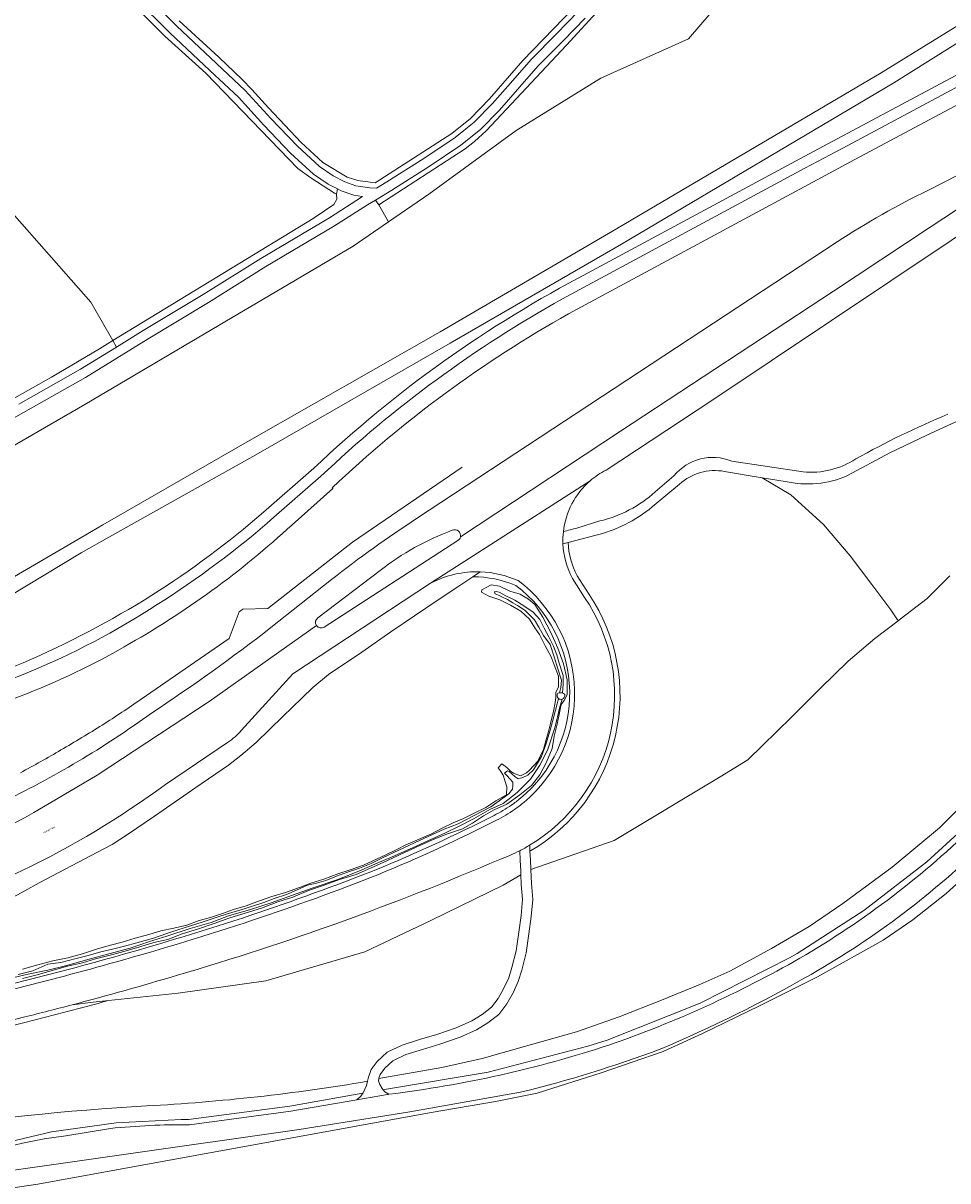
# Model space of a CAD drawing. Header units: metres. Extents: x 197700 to 204338, y 317132 to 325229.
# Tile 431 of 656: x 201477 to 201650, y 318493 to 318709. Entities that reach past the tile are written whole.
import ezdxf
from ezdxf.enums import TextEntityAlignment as Align

# ---------------------------------------------------------------- set-up
doc = ezdxf.new("R2010")
doc.units = ezdxf.units.M
for name, color, linetype, lineweight in [('B-WE-GR-BEPLANTING_CULTUUR_BOSPLANTSOEN-GV', 90, 'Continuous', 18), ('B-WE-GR-BOS_LOOF-GV', 40, 'Continuous', 13), ('B-WE-GR-GRAS-GV', 60, 'Continuous', 13), ('B-WE-IE-TERREINAFSCHEIDING_KUNSTMATIG_HEKWERK-G', 20, 'IE-TERREINAFSCHEIDING-KUNSTMATIG', 18), ('B-WE-OG-TERREIN_CULTUURSCHEIDING-GV', 7, 'Continuous', 18), ('B-WE-OG-TOPOGRAFIE-T18', 10, 'Continuous', 18), ('B-WE-OG-WATER_GREPPEL-GV', 160, 'Continuous', 18), ('B-WE-OG-WATER_SLOOT-GV', 120, 'Continuous', 18), ('B-WE-OG-WEG-GV', 7, 'Continuous', 18), ('B-WE-VH-ONVERHARD-GV', 252, 'Continuous', 18), ('B-WE-VH-VERHARDING_ASFALT-GV', 252, 'Continuous', 18), ('B-WE-VH-VERHARDING_BEDRIJFSVLOERPLAAT-GV', 252, 'Continuous', 18), ('B-WE-VH-VERHARDING_BETON-GV', 252, 'Continuous', 18)]:
    doc.layers.add(name, color=color, linetype=linetype, lineweight=lineweight)
doc.styles.add('NLCS-ISO-M200-T18', font='NLCS-ISO.ttf', dxfattribs={"height": 0.36})
doc.linetypes.add('IE-TERREINAFSCHEIDING-KUNSTMATIG', pattern='A,4,[82,NLCS.SHX,S=0.75,R=90,X=0,Y=0],4,-2', length=10)

msp = doc.modelspace()

# ---------------------------------------------------------------- linework, layer by layer
at = {"layer": 'B-WE-GR-BEPLANTING_CULTUUR_BOSPLANTSOEN-GV'}
for points in [[(201419.979, 318617.74), (201421.209, 318603.547), (201421.294, 318602.918), (201422.717, 318597.209), (201424.649, 318591.64), (201427.069, 318586.266), (201427.813, 318584.945), (201429.431, 318583.287), (201431.685, 318580.628), (201435.213, 318582.407), (201453.549, 318592.983), (201489.139, 318613.742), (201492.321, 318615.575), (201519.303, 318631.122), (201555.359, 318651.697), (201587.583, 318670.508), (201637.798, 318700.056), (201659.613, 318713.564), (201679.704, 318726.463)], [(201506.566, 318709.789), (201513.986, 318702.985), (201518.378, 318698.819), (201520.156, 318696.989), (201523.307, 318693.533), (201529.41, 318687.066), (201533.463, 318683.341), (201538.026, 318680.579), (201539.966, 318679.938), (201543.208, 318679.497), (201557.539, 318688.732), (201561.023, 318691.543), (201564.595, 318695.204), (201570.827, 318702.361), (201582.286, 318714.287)], [(201606.036, 318711.367), (201601.781, 318706.455), (201585.398, 318699.095), (201569.609, 318689.325), (201553.268, 318677.396), (201545.727, 318672.228), (201539.101, 318667.686), (201512.719, 318652.074), (201488.988, 318638.112), (201467.495, 318625.702), (201450.055, 318613.89), (201446.552, 318610.608), (201444.673, 318608.848), (201439.762, 318602.789), (201433.129, 318593.259), (201430.688, 318593.293), (201426.404, 318604.979), (201423.605, 318615.634), (201421.847, 318621.226), (201419.861, 318620.73), (201419.979, 318617.74)], [(201650.631, 318606.066), (201646.385, 318601.824), (201641.389, 318597.973), (201640.982, 318597.664), (201636.647, 318594.365), (201631.657, 318590.082), (201626.394, 318585.007), (201621.028, 318579.627), (201612.889, 318571.686), (201607.72, 318568.471), (201587.93, 318556.604), (201572.319, 318551.189), (201572.437, 318548.55), (201572.689, 318545.543), (201572.403, 318542.374), (201571.943, 318539.173), (201571.434, 318535.612), (201570.634, 318532.376), (201569.968, 318530.232), (201568.997, 318528.144), (201567.847, 318526.034), (201566.345, 318524.068), (201564.301, 318522.483), (201562.189, 318521.215), (201559.103, 318519.809), (201555.31, 318518.514), (201552.066, 318517.558), (201548.973, 318516.57), (201546.552, 318515.43), (201545.036, 318514.043), (201544.194, 318512.885), (201543.927, 318512.16), (201543.92, 318512.084), (201555.683, 318514.16), (201563.253, 318515.839), (201572.431, 318518.45), (201580.854, 318520.8), (201588.84, 318523.636), (201596.77, 318526.743), (201603.936, 318529.688), (201609.546, 318532.177), (201617.302, 318536.423), (201624.333, 318540.521), (201630.644, 318544.847), (201639.858, 318551.598), (201648.708, 318558.966), (201657.428, 318567.706)], [(201657.428, 318567.706), (201648.708, 318558.966), (201639.858, 318551.598), (201630.644, 318544.847), (201624.333, 318540.521), (201617.302, 318536.423), (201609.546, 318532.177), (201603.936, 318529.688), (201596.77, 318526.743), (201588.84, 318523.636), (201580.854, 318520.8), (201572.431, 318518.45), (201563.253, 318515.839), (201555.683, 318514.16), (201543.92, 318512.084), (201543.881, 318511.675), (201544.084, 318510.987), (201544.539, 318510.249), (201544.741, 318510.011), (201545.352, 318510.118), (201564.359, 318513.292), (201583.006, 318518.151), (201586.614, 318519.3), (201603.992, 318526.212), (201620.682, 318534.649), (201622.103, 318535.456), (201634.595, 318543.484), (201646.32, 318552.597), (201655.046, 318560.581)], [(201541.807, 318511.58), (201541.98, 318512.372), (201542.502, 318513.789), (201543.612, 318515.315), (201545.482, 318517.026), (201548.276, 318518.342), (201551.508, 318519.374), (201554.735, 318520.325), (201558.401, 318521.577), (201561.303, 318522.9), (201563.226, 318524.054), (201564.985, 318525.418), (201566.249, 318527.072), (201567.3, 318529), (201568.192, 318530.918), (201568.803, 318532.886), (201569.566, 318535.975), (201570.062, 318539.443), (201570.515, 318542.594), (201570.782, 318545.549), (201570.54, 318548.428), (201570.462, 318550.186), (201567.169, 318548.237), (201553.615, 318541.641), (201541.274, 318535.807), (201522.818, 318530.344), (201506.422, 318528.041), (201493.364, 318526.672)], [(201508.499, 318503.473), (201527.459, 318505.975), (201539.787, 318508.13), (201540.56, 318508.782), (201540.922, 318509.344), (201527.287, 318506.96), (201508.368, 318504.464), (201506.971, 318504.462), (201494.814, 318503.837), (201482.762, 318502.129), (201470.91, 318499.351)], [(201433.941, 318493.466), (201446.778, 318496.014), (201450.677, 318496.496), (201455.137, 318495.664), (201460.995, 318496.03), (201471.135, 318498.377), (201474.222, 318499.244), (201477.339, 318500), (201481.353, 318500.802), (201485.4, 318501.419), (201493.737, 318502.77)]]:
    msp.add_lwpolyline(points, dxfattribs=at)
for points in [[(201493.364, 318526.672, -0.0062392), (201477.983, 318522.644)], [(201477.983, 318522.644, -0.0144601), (201450.44, 318516.539)], [(201500.496, 318506.983, 0.0286347), (201541.807, 318511.58)], [(201412.241, 318493.606, -0.0466573), (201500.496, 318506.983)], [(201493.737, 318502.77, -0.027708), (201508.499, 318503.473)]]:
    msp.add_lwpolyline(points, format="xyb", dxfattribs=at)
at = {"layer": 'B-WE-GR-BOS_LOOF-GV'}
for points in [[(201465.396, 318633.949), (201470.374, 318636.283), (201482.74, 318643.206), (201491.683, 318648.496), (201494.203, 318650.03), (201531.634, 318672.82), (201533.734, 318674.298), (201535.523, 318675.465), (201536.067, 318676.477), (201536.032, 318677.405), (201535.617, 318677.61), (201531.196, 318680.466), (201528.749, 318682.219), (201511.549, 318699.995), (201503.931, 318706.951), (201497.108, 318713.776)], [(201585.3, 318712.13), (201578.997, 318705.268), (201564.01, 318689.245), (201561.779, 318687.24), (201560.039, 318685.879), (201543.888, 318675.392), (201545.727, 318672.228), (201553.268, 318677.396), (201569.609, 318689.325), (201585.398, 318699.095), (201601.781, 318706.455), (201606.036, 318711.367)], [(201572.159, 318554.589), (201572.235, 318552.984), (201572.319, 318551.189), (201587.93, 318556.604), (201607.72, 318568.471), (201612.889, 318571.686), (201621.028, 318579.627), (201626.394, 318585.007), (201631.657, 318590.082), (201636.647, 318594.365), (201640.982, 318597.664), (201639.632, 318599.704), (201636.083, 318604.427), (201631.998, 318609.829), (201627.025, 318615.631), (201620.907, 318621.205), (201615.562, 318624.406), (201608.52, 318625.574)], [(201600.112, 318623.188), (201595.018, 318618.933)], [(201584.278, 318613.61), (201579.319, 318612.287)], [(201580.999, 318606.063), (201583.225, 318602.573)]]:
    msp.add_lwpolyline(points, dxfattribs=at)
for points in [[(201608.52, 318625.574, 0.2345507), (201600.112, 318623.188)], [(201595.018, 318618.933, -0.1134948), (201584.278, 318613.61)], [(201579.319, 318612.287, 0.1186863), (201580.999, 318606.063)], [(201583.225, 318602.573, -0.4355804), (201572.159, 318554.589)]]:
    msp.add_lwpolyline(points, format="xyb", dxfattribs=at)
at = {"layer": 'B-WE-GR-GRAS-GV'}
for points in [[(201690.285, 318714.527), (201673.609, 318705.619), (201632.065, 318683.425), (201625.837, 318680.079), (201625.046, 318679.647), (201579.399, 318655.038)], [(201646.659, 318678.157), (201652.16, 318680.927)], [(201550.974, 318616.792), (201629.59, 318668.491)], [(201535.18, 318622.498), (201535.291, 318622.368), (201527.702, 318615.625)], [(201561.517, 318605.904), (201558.673, 318604.021), (201554.981, 318601.545), (201546.151, 318595.622), (201540.753, 318591.782), (201534.519, 318587.601), (201531.563, 318585.208), (201529.59, 318583.283), (201525.99, 318579.769), (201521.009, 318574.908), (201518.095, 318572.461), (201515.802, 318570.683), (201509.694, 318566.487), (201501.955, 318561.171), (201496.934, 318557.721), (201494.083, 318555.864), (201491.305, 318554.408), (201480.421, 318548.708), (201477.771, 318547.182), (201471.684, 318543.967)], [(201523.756, 318596.393), (201535.086, 318605.389)], [(201477.341, 318532.571), (201480.154, 318533.329), (201482.982, 318534.097), (201485.769, 318534.682), (201488.543, 318535.434), (201491.326, 318536.319), (201493.783, 318537.017), (201495.927, 318537.572), (201498.373, 318538.348), (201500.895, 318539.024), (201503.164, 318539.738), (201505.572, 318540.231), (201508.021, 318540.794), (201510.365, 318541.613), (201512.457, 318542.191), (201514.713, 318542.953), (201516.766, 318543.71), (201519.117, 318544.379), (201521.621, 318545.287), (201523.945, 318546.123), (201526.495, 318546.88), (201529.095, 318547.791), (201531.2, 318548.598), (201533.634, 318549.388), (201536.278, 318550.369), (201538.533, 318551.1), (201541.076, 318552.004), (201542.776, 318552.773), (201545.127, 318553.84), (201547.302, 318554.923), (201548.947, 318555.791), (201551.456, 318556.838), (201553.63, 318557.789), (201555.758, 318558.912), (201557.809, 318559.907), (201559.747, 318560.692), (201561.623, 318561.634), (201563.895, 318562.789), (201565.812, 318564.037), (201567.77, 318565.158), (201567.821, 318566.64), (201567.47, 318567.799), (201567.131, 318568.79), (201566.565, 318569.683), (201566.23, 318570.202), (201566.924, 318570.947), (201567.868, 318570.223), (201568.554, 318569.547), (201569.09, 318569.151), (201570.425, 318568.677), (201571.525, 318569.244), (201572.109, 318569.741), (201573.619, 318571.452), (201574.698, 318573.602), (201575.124, 318575.246), (201575.633, 318576.982), (201576.073, 318578.733), (201576.567, 318580.74), (201576.862, 318582.412), (201577.027, 318583.309), (201577, 318584.336), (201577.498, 318585.229), (201577.513, 318587.288), (201576.703, 318589.448), (201576.139, 318590.931), (201575.02, 318592.992), (201573.918, 318595.112), (201573.084, 318596.371), (201572.048, 318597.975), (201570.428, 318599.474), (201568.545, 318600.58), (201566.533, 318601.562), (201564.458, 318602.288), (201563.079, 318602.992), (201563.145, 318603.475), (201564.073, 318603.971), (201564.885, 318604.38), (201566.484, 318604.158), (201568.411, 318603.187), (201570.33, 318602.661), (201571.898, 318601.688), (201573.048, 318600.692), (201574.589, 318598.321), (201576.077, 318595.441), (201577.372, 318592.566), (201578.457, 318589.588), (201579.094, 318586.634), (201579.131, 318583.902), (201579.132, 318583.802), (201578.557, 318582.781), (201578.021, 318582.014), (201577.711, 318580.425), (201577.254, 318578.326), (201576.718, 318576.121), (201576.285, 318573.792), (201575.261, 318571.242), (201574.019, 318568.886), (201572.445, 318566.885), (201570.302, 318565.156), (201567.862, 318563.389), (201565.482, 318562.328), (201563.502, 318561.226), (201561.411, 318559.85), (201559.574, 318558.773), (201556.916, 318557.907), (201554.099, 318556.771), (201551.442, 318555.576), (201548.723, 318554.329), (201545.559, 318552.843), (201542.897, 318551.66), (201539.689, 318550.252), (201536.581, 318549.295), (201533.709, 318548.218), (201530.789, 318547.218), (201527.844, 318546.03), (201525.043, 318545.123), (201521.976, 318543.966), (201518.956, 318543.003), (201516.066, 318542.117), (201513.148, 318541.079), (201510.194, 318540.113), (201507.182, 318539.142), (201504.48, 318538.11), (201501.851, 318537.503), (201499.231, 318536.688), (201496.256, 318535.82), (201493.678, 318535.162), (201490.962, 318534.482), (201488.514, 318533.727), (201485.753, 318533.081), (201482.873, 318532.312), (201480.047, 318531.489), (201477.302, 318530.828)], [(201496.334, 318592.801), (201494.724, 318591.854)], [(201653.173, 318549.596), (201649.944, 318546.672), (201643.721, 318541.752), (201638.192, 318537.978), (201625.931, 318531.135), (201615.089, 318525.673), (201604.443, 318520.55), (201597.07, 318517.18), (201585.469, 318513.157), (201577.646, 318510.648), (201573.54, 318509.336), (201565.732, 318507.795), (201553.72, 318505.777), (201480.148, 318492.35), (201467.827, 318490.541), (201459.652, 318489.558), (201438.226, 318488.269)]]:
    msp.add_lwpolyline(points, dxfattribs=at)
for points in [[(201629.59, 318668.491, -0.0315896), (201646.659, 318678.157)], [(201579.399, 318655.038, 0.0615703), (201535.18, 318622.498)], [(201535.086, 318605.389, -0.0200859), (201550.974, 318616.792)], [(201527.702, 318615.625, -0.0587901), (201496.334, 318592.801)], [(201569.522, 318604.263, 0.097248), (201561.517, 318605.904)], [(201570.37, 318564.483, 0.4848138), (201569.522, 318604.263)], [(201501.407, 318580.402, 0.0193572), (201523.756, 318596.393)], [(201494.724, 318591.854, -0.0387722), (201474.099, 318582.514)], [(201473.151, 318563.618, 0.046224), (201501.407, 318580.402)], [(201568.721, 318563.221, 0.0209052), (201570.37, 318564.483)], [(201565.447, 318561.27, 0.0375768), (201568.721, 318563.221)], [(201543.339, 318551.117, 0.0201626), (201565.447, 318561.27)], [(201519.999, 318542.623, 0.0127891), (201543.339, 318551.117)], [(201494.597, 318534.878, 0.0108557), (201519.999, 318542.623)], [(201455.522, 318525.309, 0.0178157), (201494.597, 318534.878)]]:
    msp.add_lwpolyline(points, format="xyb", dxfattribs=at)
at = {"layer": 'B-WE-IE-TERREINAFSCHEIDING_KUNSTMATIG_HEKWERK-G'}
for points in [[(201494.203, 318650.03), (201490.097, 318657.203), (201464.726, 318685.918), (201458.453, 318701.749)], [(201494.889, 318648.832), (201494.203, 318650.03)], [(201559.523, 318626.373), (201539.022, 318612.341), (201523.187, 318599.97), (201518.481, 318599.856), (201517.78, 318599.349), (201515.951, 318594.373), (201499.474, 318583.012)], [(201615.562, 318624.406), (201620.907, 318621.205)], [(201620.907, 318621.205), (201627.025, 318615.631)], [(201627.025, 318615.631), (201631.998, 318609.829)], [(201631.998, 318609.829), (201636.083, 318604.427)], [(201554.981, 318601.545), (201558.673, 318604.021)], [(201636.083, 318604.427), (201639.632, 318599.704)], [(201546.151, 318595.622), (201554.981, 318601.545)], [(201639.632, 318599.704), (201640.982, 318597.664)], [(201540.753, 318591.782), (201546.151, 318595.622)], [(201534.519, 318587.601), (201540.753, 318591.782)], [(201531.563, 318585.208), (201534.519, 318587.601)], [(201529.59, 318583.283), (201531.563, 318585.208)], [(201525.99, 318579.769), (201529.59, 318583.283)], [(201521.009, 318574.908), (201525.99, 318579.769)], [(201518.095, 318572.461), (201521.009, 318574.908)], [(201509.694, 318566.487), (201515.802, 318570.683)], [(201515.802, 318570.683), (201518.095, 318572.461)], [(201501.955, 318561.171), (201509.694, 318566.487)], [(201496.934, 318557.721), (201501.955, 318561.171)], [(201494.083, 318555.864), (201496.934, 318557.721)], [(201491.305, 318554.408), (201494.083, 318555.864)], [(201480.421, 318548.708), (201491.305, 318554.408)], [(201649.944, 318546.672), (201653.173, 318549.596)], [(201471.684, 318543.967), (201477.771, 318547.182)], [(201477.771, 318547.182), (201480.421, 318548.708)], [(201643.721, 318541.752), (201649.944, 318546.672)], [(201638.192, 318537.978), (201643.721, 318541.752)], [(201625.931, 318531.135), (201638.192, 318537.978)], [(201615.089, 318525.673), (201625.931, 318531.135)], [(201604.443, 318520.55), (201615.089, 318525.673)], [(201597.07, 318517.18), (201604.443, 318520.55)], [(201585.469, 318513.157), (201597.07, 318517.18)], [(201577.646, 318510.648), (201585.469, 318513.157)], [(201573.54, 318509.336), (201577.646, 318510.648)], [(201565.732, 318507.795), (201573.54, 318509.336)], [(201480.148, 318492.35), (201553.72, 318505.777)], [(201553.72, 318505.777), (201565.732, 318507.795)]]:
    msp.add_lwpolyline(points, dxfattribs=at)
for points in [[(201499.474, 318583.012, -0.0115267), (201492.231, 318578.174)], [(201492.231, 318578.174, -0.0075987), (201484.496, 318573.519)], [(201484.496, 318573.519, -0.0114268), (201476.914, 318569.262)]]:
    msp.add_lwpolyline(points, format="xyb", dxfattribs=at)
at = {"layer": 'B-WE-OG-TERREIN_CULTUURSCHEIDING-GV'}
for points in [[(201688.226, 318719.054), (201670.885, 318709.788), (201629.705, 318687.782), (201622.582, 318683.996), (201582.913, 318662.614)], [(201499.812, 318715.152), (201506.08, 318708.869), (201513.554, 318701.796), (201518.958, 318696.791), (201523.729, 318691.521), (201528.687, 318686.375), (201532.818, 318682.576), (201535.391, 318680.798), (201537.566, 318679.691), (201539.644, 318678.951), (201542.24, 318678.595), (201543.496, 318678.539), (201545.393, 318679.691), (201552.329, 318684.082), (201558.201, 318687.982), (201561.738, 318690.844), (201565.177, 318694.329), (201568.939, 318698.648), (201572.4, 318702.593), (201577.154, 318707.392), (201581.152, 318711.522)], [(201582.286, 318714.287), (201570.827, 318702.361), (201564.595, 318695.204), (201561.023, 318691.543), (201557.539, 318688.732), (201543.208, 318679.497), (201539.966, 318679.938), (201538.026, 318680.579), (201533.463, 318683.341), (201529.41, 318687.066), (201523.307, 318693.533), (201520.156, 318696.989), (201518.378, 318698.819), (201513.986, 318702.985), (201506.566, 318709.789)], [(201582.473, 318710.299), (201578.44, 318706.133), (201573.717, 318701.365), (201570.294, 318697.463), (201566.498, 318693.105), (201562.949, 318689.508), (201559.267, 318686.529), (201553.309, 318682.572), (201546.341, 318678.161), (201543.275, 318676.3), (201543.888, 318675.392), (201560.039, 318685.879), (201561.779, 318687.24), (201564.01, 318689.245), (201578.997, 318705.268), (201585.3, 318712.13)], [(201578.243, 318657.825), (201623.526, 318682.233), (201630.646, 318686.017), (201671.828, 318708.024)], [(201476.64, 318638.125), (201488.16, 318644.702), (201494.889, 318648.832), (201499.87, 318651.89), (201511.112, 318658.663), (201521.842, 318665.398), (201534.681, 318672.998), (201540.886, 318676.955), (201539.215, 318677.193), (201536.852, 318678.035), (201536.166, 318678.384), (201536.032, 318677.405), (201536.067, 318676.477), (201535.523, 318675.465), (201533.734, 318674.298), (201531.634, 318672.82), (201494.203, 318650.03), (201491.683, 318648.496), (201482.74, 318643.206), (201470.374, 318636.283)], [(201467.495, 318625.702), (201488.988, 318638.112), (201512.719, 318652.074), (201539.101, 318667.686), (201545.727, 318672.228), (201543.888, 318675.392), (201543.275, 318676.3), (201541.815, 318675.414), (201535.623, 318671.465), (201522.78, 318663.861), (201512.055, 318657.129), (201500.805, 318650.352), (201489.077, 318643.153), (201477.528, 318636.559), (201468.243, 318631.327)], [(201662.564, 318639.619), (201653.283, 318635.533), (201646.335, 318632.33), (201639.422, 318629.054), (201631.542, 318624.804)], [(201728.786, 318628.64), (201721.17, 318624.312), (201715.39, 318620.381), (201705.897, 318613.296), (201697.076, 318605.392), (201692.439, 318600.614), (201667.553, 318573.738), (201655.046, 318560.581), (201646.32, 318552.597), (201634.595, 318543.484), (201622.103, 318535.456), (201620.682, 318534.649), (201603.992, 318526.212), (201586.614, 318519.3), (201583.006, 318518.151), (201564.359, 318513.292), (201545.352, 318510.118), (201544.741, 318510.011), (201545.056, 318509.641), (201545.806, 318509.167)], [(201531.746, 318626.163), (201522.364, 318617.962)], [(201524.317, 318617.013), (201533.092, 318624.683)], [(201615.562, 318624.406), (201620.907, 318621.205), (201627.025, 318615.631), (201631.998, 318609.829), (201636.083, 318604.427), (201639.632, 318599.704), (201640.982, 318597.664), (201641.389, 318597.973), (201646.385, 318601.824), (201650.631, 318606.066)], [(201619.869, 318623.691), (201615.562, 318624.406)], [(201579.319, 318612.287), (201578.328, 318612.022)], [(201562.884, 318606.809), (201561.517, 318605.904)], [(201580.138, 318605.553), (201582.382, 318602.035)], [(201583.225, 318602.573), (201580.999, 318606.063)], [(201572.089, 318555.707), (201572.12, 318555.403), (201572.159, 318554.589)], [(201486.607, 318525.886), (201490.541, 318526.376), (201493.364, 318526.672), (201506.422, 318528.041), (201522.818, 318530.344), (201541.274, 318535.807), (201553.615, 318541.641), (201567.169, 318548.237), (201570.462, 318550.186), (201570.431, 318550.885), (201570.337, 318552.894), (201570.251, 318554.689)], [(201480.148, 318492.35), (201553.72, 318505.777), (201565.732, 318507.795), (201573.54, 318509.336), (201577.646, 318510.648), (201585.469, 318513.157), (201597.07, 318517.18), (201604.443, 318520.55), (201615.089, 318525.673), (201625.931, 318531.135), (201638.192, 318537.978), (201643.721, 318541.752), (201649.944, 318546.672), (201653.173, 318549.596)], [(201493.364, 318526.672), (201490.541, 318526.376), (201486.607, 318525.886)], [(201426.172, 318493.679), (201433.746, 318494.447), (201446.583, 318496.995), (201447.522, 318497.297), (201448.485, 318497.514), (201449.463, 318497.645), (201450.449, 318497.687), (201451.435, 318497.641), (201452.413, 318497.508), (201453.375, 318497.287), (201454.313, 318496.981), (201455.075, 318496.662), (201460.77, 318497.004), (201470.91, 318499.351), (201482.762, 318502.129), (201494.814, 318503.837), (201506.971, 318504.462), (201508.368, 318504.464), (201527.287, 318506.96), (201540.922, 318509.344), (201540.958, 318509.4), (201541.64, 318510.814), (201541.807, 318511.58)], [(201570.383, 318509.537), (201549.724, 318505.885), (201529.009, 318502.569), (201463.42, 318493.257), (201428.174, 318489.329)]]:
    msp.add_lwpolyline(points, dxfattribs=at)
for points in [[(201582.913, 318662.614, 0.0694676), (201531.746, 318626.163)], [(201533.092, 318624.683, -0.0624259), (201578.243, 318657.825)], [(201631.542, 318624.804, -0.1592544), (201619.869, 318623.691)], [(201522.364, 318617.962, -0.0381051), (201501.494, 318602.435)], [(201502.47, 318600.686, 0.0395031), (201524.317, 318617.013)], [(201578.328, 318612.022, 0.1152039), (201580.138, 318605.553)], [(201580.999, 318606.063, -0.1186863), (201579.319, 318612.287)], [(201561.517, 318605.904, -0.097248), (201569.522, 318604.263)], [(201569.933, 318605.175, 0.0979815), (201562.884, 318606.809)], [(201569.522, 318604.263, -0.4848138), (201570.37, 318564.483)], [(201571.01, 318563.714, 0.4847656), (201569.933, 318605.175)], [(201501.494, 318602.435, -0.0370323), (201477.434, 318589.792)], [(201582.382, 318602.035, -0.4310506), (201572.089, 318555.707)], [(201572.159, 318554.589, 0.4355804), (201583.225, 318602.573)], [(201478.191, 318587.941, 0.0470607), (201502.47, 318600.686)], [(201433.111, 318577.34, 0.0787139), (201478.191, 318587.941)], [(201477.434, 318589.792, -0.0725076), (201436.548, 318579.644)], [(201570.37, 318564.483, -0.0209052), (201568.721, 318563.221)], [(201568.721, 318563.221, -0.0375768), (201565.447, 318561.27)], [(201565.901, 318560.379, 0.0375416), (201569.295, 318562.402)], [(201569.295, 318562.402, 0.0206663), (201571.01, 318563.714)], [(201565.447, 318561.27, -0.0201626), (201543.339, 318551.117)], [(201543.711, 318550.189, 0.0201939), (201565.901, 318560.379)], [(201622.606, 318534.591, 0.0626258), (201655.747, 318559.868)], [(201657.55, 318556.478, -0.0651901), (201624.701, 318531.57)], [(201570.251, 318554.689, -0.0313933), (201566.513, 318553.058)], [(201566.513, 318553.058, -0.0297991), (201506.305, 318531.419)], [(201543.339, 318551.117, -0.0127891), (201519.999, 318542.623)], [(201520.317, 318541.675, 0.0128076), (201543.711, 318550.189)], [(201519.999, 318542.623, -0.0108557), (201494.597, 318534.878)], [(201494.869, 318533.916, 0.0108799), (201520.317, 318541.675)], [(201494.597, 318534.878, -0.0178157), (201455.522, 318525.309)], [(201455.725, 318524.33, 0.0178261), (201494.869, 318533.916)], [(201586.926, 318518.35, 0.0467125), (201622.606, 318534.591)], [(201506.305, 318531.419, -0.0080103), (201486.607, 318525.886)], [(201624.701, 318531.57, -0.0297188), (201596.484, 318517.577)], [(201486.607, 318525.886, -0.0036074), (201477.743, 318523.615)], [(201477.983, 318522.644, 0.0062392), (201493.364, 318526.672)], [(201477.743, 318523.615, -0.0116795), (201450.609, 318517.588)], [(201450.44, 318516.539, 0.0144601), (201477.983, 318522.644)], [(201545.806, 318509.167, 0.0488536), (201586.926, 318518.35)], [(201596.484, 318517.577, -0.0287127), (201570.383, 318509.537)], [(201541.807, 318511.58, -0.0286347), (201500.496, 318506.983)], [(201500.496, 318506.983, 0.0466573), (201412.241, 318493.606)]]:
    msp.add_lwpolyline(points, format="xyb", dxfattribs=at)
at = {"layer": 'B-WE-OG-WATER_GREPPEL-GV'}
for points in [[(201659.613, 318713.564), (201637.798, 318700.056), (201587.583, 318670.508), (201555.359, 318651.697), (201519.303, 318631.122), (201492.321, 318615.575), (201489.139, 318613.742), (201453.549, 318592.983), (201435.213, 318582.407), (201433.037, 318580.753), (201433.587, 318579.177), (201434.494, 318578.304), (201436.35, 318579.53), (201436.548, 318579.644), (201454.543, 318590.037), (201488.256, 318610.362), (201493.554, 318613.334), (201521.377, 318628.945), (201557.263, 318649.544), (201589.252, 318668.083), (201640.197, 318698.188), (201660.73, 318711.125)], [(201474.133, 318530.62), (201478.087, 318531.552), (201482.044, 318532.379), (201485.358, 318533.152), (201489.76, 318534.414), (201493.423, 318535.42), (201497.432, 318536.5), (201501.025, 318537.738), (201504.3, 318538.741), (201508.634, 318540.166), (201512.574, 318541.277), (201515.844, 318542.528), (201519.956, 318543.679), (201523.779, 318544.967), (201527.801, 318546.388), (201531.475, 318547.661), (201536.461, 318549.359), (201540.322, 318550.951), (201543.602, 318552.352), (201546.402, 318553.529), (201550.231, 318555.215), (201553.099, 318556.523), (201556.262, 318557.979), (201558.793, 318559.239), (201561.619, 318560.628), (201564.681, 318562.374), (201567.153, 318563.492), (201569.751, 318565.553), (201572.264, 318568.054), (201574.004, 318570.669), (201575.415, 318573.468), (201576.86, 318577.825), (201577.713, 318581.316), (201578.165, 318582.99)], [(201577.497, 318583.137), (201577.257, 318582.156), (201576.626, 318579.791), (201575.941, 318577.246), (201575.134, 318574.537), (201574.314, 318572.274), (201572.848, 318569.832), (201571.778, 318568.79), (201570.811, 318568.377), (201569.935, 318568.139), (201569.418, 318568.489), (201568.694, 318569.144), (201568.29, 318569.478), (201567.989, 318569.645), (201567.396, 318569.204), (201567.892, 318568.707), (201568.428, 318568.139), (201568.936, 318567.494), (201568.986, 318566.828), (201568.903, 318566.216), (201568.223, 318565.301), (201564.874, 318562.894), (201558.718, 318559.731), (201556.111, 318558.685), (201552.439, 318557.007), (201547.647, 318554.76), (201544.703, 318553.395), (201542.473, 318552.294), (201540.298, 318551.429), (201538.051, 318550.682), (201536.013, 318549.906), (201534.002, 318549.144), (201532.285, 318548.638), (201530.607, 318548.252), (201528.522, 318547.281), (201526.65, 318546.499), (201524.359, 318545.773), (201522.425, 318545.013), (201520.279, 318544.296), (201518.104, 318543.618), (201515.807, 318542.956), (201513.503, 318542.213), (201511.081, 318541.361), (201508.549, 318540.591), (201506.342, 318539.908), (201504.271, 318539.24), (201501.771, 318538.344), (201498.711, 318537.467), (201496.393, 318536.856), (201494.159, 318536.255), (201491.94, 318535.787), (201489.592, 318535.102), (201487.331, 318534.525), (201484.461, 318533.779), (201482.066, 318533.486), (201479.273, 318532.219), (201476.481, 318531.569)]]:
    msp.add_lwpolyline(points, dxfattribs=at)
msp.add_lwpolyline([(201577.983, 318584.21), (201578.177, 318584.213), (201578.254, 318584.172), (201578.398, 318585.839), (201578.362, 318587.448), (201577.605, 318589.75), (201577.214, 318591.303), (201576.554, 318592.89), (201575.698, 318594.665), (201574.817, 318596.257), (201574.028, 318597.913), (201572.742, 318599.269), (201571.015, 318600.44), (201569.327, 318601.522), (201567.65, 318602.34), (201566.433, 318602.994), (201565.87, 318603.158), (201565.508, 318603.057), (201565.66, 318602.713), (201566.257, 318602.447), (201566.917, 318602.121), (201567.983, 318601.628), (201568.963, 318601.039), (201569.865, 318600.546), (201571.254, 318599.56), (201573.042, 318597.823), (201573.838, 318596.481), (201574.725, 318594.909), (201575.929, 318593.227), (201576.669, 318590.924), (201577.369, 318588.659), (201578.033, 318586.568), (201577.932, 318585.211), (201577.674, 318584.187), (201577.75, 318584.206)], close=True, dxfattribs=at)
for points in [[(201577.808, 318582.981, -0.1221078), (201577.497, 318583.137)], [(201578.165, 318582.99, -0.1260409), (201577.808, 318582.981)]]:
    msp.add_lwpolyline(points, format="xyb", dxfattribs=at)
at = {"layer": 'B-WE-OG-WATER_SLOOT-GV'}
for points in [[(201477.302, 318530.828), (201480.047, 318531.489), (201482.873, 318532.312), (201485.753, 318533.081), (201488.514, 318533.727), (201490.962, 318534.482), (201493.678, 318535.162), (201496.256, 318535.82), (201499.231, 318536.688), (201501.851, 318537.503), (201504.48, 318538.11), (201507.182, 318539.142), (201510.194, 318540.113), (201513.148, 318541.079), (201516.066, 318542.117), (201518.956, 318543.003), (201521.976, 318543.966), (201525.043, 318545.123), (201527.844, 318546.03), (201530.789, 318547.218), (201533.709, 318548.218), (201536.581, 318549.295), (201539.689, 318550.252), (201542.897, 318551.66), (201545.559, 318552.843), (201548.723, 318554.329), (201551.442, 318555.576), (201554.099, 318556.771), (201556.916, 318557.907), (201559.574, 318558.773), (201561.411, 318559.85), (201563.502, 318561.226), (201565.482, 318562.328), (201567.862, 318563.389), (201570.302, 318565.156), (201572.445, 318566.885), (201574.019, 318568.886), (201575.261, 318571.242), (201576.285, 318573.792), (201576.718, 318576.121), (201577.254, 318578.326), (201577.711, 318580.425), (201578.021, 318582.014), (201578.557, 318582.781), (201579.132, 318583.802), (201579.131, 318583.902), (201579.094, 318586.634), (201578.457, 318589.588), (201577.372, 318592.566), (201576.077, 318595.441), (201574.589, 318598.321), (201573.048, 318600.692), (201571.898, 318601.688), (201570.33, 318602.661), (201568.411, 318603.187), (201566.484, 318604.158), (201564.885, 318604.38), (201564.073, 318603.971), (201563.145, 318603.475), (201563.079, 318602.992), (201564.458, 318602.288), (201566.533, 318601.562), (201568.545, 318600.58), (201570.428, 318599.474), (201572.048, 318597.975), (201573.084, 318596.371), (201573.918, 318595.112), (201575.02, 318592.992), (201576.139, 318590.931), (201576.703, 318589.448), (201577.513, 318587.288), (201577.498, 318585.229), (201577, 318584.336), (201577.027, 318583.309), (201576.862, 318582.412), (201576.567, 318580.74), (201576.073, 318578.733), (201575.633, 318576.982), (201575.124, 318575.246), (201574.698, 318573.602), (201573.619, 318571.452), (201572.109, 318569.741), (201571.525, 318569.244), (201570.425, 318568.677), (201569.09, 318569.151), (201568.554, 318569.547), (201567.868, 318570.223), (201566.924, 318570.947), (201566.23, 318570.202), (201566.565, 318569.683), (201567.131, 318568.79), (201567.47, 318567.799), (201567.821, 318566.64), (201567.77, 318565.158), (201565.812, 318564.037), (201563.895, 318562.789), (201561.623, 318561.634), (201559.747, 318560.692), (201557.809, 318559.907), (201555.758, 318558.912), (201553.63, 318557.789), (201551.456, 318556.838), (201548.947, 318555.791), (201547.302, 318554.923), (201545.127, 318553.84), (201542.776, 318552.773), (201541.076, 318552.004), (201538.533, 318551.1), (201536.278, 318550.369), (201533.634, 318549.388), (201531.2, 318548.598), (201529.095, 318547.791), (201526.495, 318546.88), (201523.945, 318546.123), (201521.621, 318545.287), (201519.117, 318544.379), (201516.766, 318543.71), (201514.713, 318542.953), (201512.457, 318542.191), (201510.365, 318541.613), (201508.021, 318540.794), (201505.572, 318540.231), (201503.164, 318539.738), (201500.895, 318539.024), (201498.373, 318538.348), (201495.927, 318537.572), (201493.783, 318537.017), (201491.326, 318536.319), (201488.543, 318535.434), (201485.769, 318534.682), (201482.982, 318534.097), (201480.154, 318533.329), (201477.341, 318532.571)], [(201577.386, 318584.114), (201577.674, 318584.187), (201577.932, 318585.211), (201578.033, 318586.568), (201577.369, 318588.659), (201576.669, 318590.924), (201575.929, 318593.227), (201574.725, 318594.909), (201573.838, 318596.481), (201573.042, 318597.823), (201571.254, 318599.56), (201569.865, 318600.546), (201568.963, 318601.039), (201567.983, 318601.628), (201566.917, 318602.121), (201566.257, 318602.447), (201565.66, 318602.713), (201565.508, 318603.057), (201565.87, 318603.158), (201566.433, 318602.994), (201567.65, 318602.34), (201569.327, 318601.522), (201571.015, 318600.44), (201572.742, 318599.269), (201574.028, 318597.913), (201574.817, 318596.257), (201575.698, 318594.665), (201576.554, 318592.89), (201577.214, 318591.303), (201577.605, 318589.75), (201578.362, 318587.448), (201578.398, 318585.839), (201578.254, 318584.172)], [(201578.632, 318583.972), (201578.254, 318584.172), (201578.177, 318584.213), (201577.983, 318584.21), (201577.75, 318584.206), (201577.674, 318584.187), (201577.386, 318584.114)], [(201578.254, 318584.172), (201578.632, 318583.972)], [(201578.165, 318582.99), (201577.713, 318581.316), (201576.86, 318577.825), (201575.415, 318573.468), (201574.004, 318570.669), (201572.264, 318568.054), (201569.751, 318565.553), (201567.153, 318563.492), (201564.681, 318562.374), (201561.619, 318560.628), (201558.793, 318559.239), (201556.262, 318557.979), (201553.099, 318556.523), (201550.231, 318555.215), (201546.402, 318553.529), (201543.602, 318552.352), (201540.322, 318550.951), (201536.461, 318549.359), (201531.475, 318547.661), (201527.801, 318546.388), (201523.779, 318544.967), (201519.956, 318543.679), (201515.844, 318542.528), (201512.574, 318541.277), (201508.634, 318540.166), (201504.3, 318538.741), (201501.025, 318537.738), (201497.432, 318536.5), (201493.423, 318535.42), (201489.76, 318534.414), (201485.358, 318533.152), (201482.044, 318532.379), (201478.087, 318531.552), (201474.133, 318530.62)], [(201476.481, 318531.569), (201479.273, 318532.219), (201482.066, 318533.486), (201484.461, 318533.779), (201487.331, 318534.525), (201489.592, 318535.102), (201491.94, 318535.787), (201494.159, 318536.255), (201496.393, 318536.856), (201498.711, 318537.467), (201501.771, 318538.344), (201504.271, 318539.24), (201506.342, 318539.908), (201508.549, 318540.591), (201511.081, 318541.361), (201513.503, 318542.213), (201515.807, 318542.956), (201518.104, 318543.618), (201520.279, 318544.296), (201522.425, 318545.013), (201524.359, 318545.773), (201526.65, 318546.499), (201528.522, 318547.281), (201530.607, 318548.252), (201532.285, 318548.638), (201534.002, 318549.144), (201536.013, 318549.906), (201538.051, 318550.682), (201540.298, 318551.429), (201542.473, 318552.294), (201544.703, 318553.395), (201547.647, 318554.76), (201552.439, 318557.007), (201556.111, 318558.685), (201558.718, 318559.731), (201564.874, 318562.894), (201568.223, 318565.301), (201568.903, 318566.216), (201568.986, 318566.828), (201568.936, 318567.494), (201568.428, 318568.139), (201567.892, 318568.707), (201567.396, 318569.204), (201567.989, 318569.645), (201568.29, 318569.478), (201568.694, 318569.144), (201569.418, 318568.489), (201569.935, 318568.139), (201570.811, 318568.377), (201571.778, 318568.79), (201572.848, 318569.832), (201574.314, 318572.274), (201575.134, 318574.537), (201575.941, 318577.246), (201576.626, 318579.791), (201577.257, 318582.156), (201577.497, 318583.137)]]:
    msp.add_lwpolyline(points, dxfattribs=at)
for points in [[(201577.386, 318584.114, 0.3942085), (201577.497, 318583.137)], [(201577.497, 318583.137, -0.3942085), (201577.386, 318584.114)], [(201578.165, 318582.99, 0.3884748), (201578.678, 318583.821)], [(201578.678, 318583.821, -0.3884748), (201578.165, 318582.99)], [(201578.678, 318583.821, 0.05402), (201578.632, 318583.972)], [(201578.632, 318583.972, -0.05402), (201578.678, 318583.821)], [(201577.497, 318583.137, 0.1221078), (201577.808, 318582.981)], [(201577.808, 318582.981, 0.1260409), (201578.165, 318582.99)]]:
    msp.add_lwpolyline(points, format="xyb", dxfattribs=at)
at = {"layer": 'B-WE-OG-WEG-GV'}
msp.add_lwpolyline([(201497.108, 318713.776), (201503.931, 318706.951), (201511.549, 318699.995), (201528.749, 318682.219), (201531.196, 318680.466), (201535.617, 318677.61), (201536.032, 318677.405), (201536.166, 318678.384), (201534.467, 318679.249), (201531.691, 318681.167), (201527.428, 318685.087), (201522.413, 318690.292), (201517.677, 318695.525), (201512.323, 318700.482), (201504.824, 318707.579), (201498.494, 318713.925)], dxfattribs=at)
at = {"layer": 'B-WE-VH-ONVERHARD-GV'}
for points in [[(201680.815, 318724.82), (201681.063, 318724.519), (201660.73, 318711.125), (201640.197, 318698.188), (201589.252, 318668.083), (201557.263, 318649.544), (201521.377, 318628.945), (201493.554, 318613.334), (201488.256, 318610.362), (201454.543, 318590.037), (201436.548, 318579.644)], [(201582.913, 318662.614), (201622.582, 318683.996), (201629.705, 318687.782), (201670.885, 318709.788), (201688.226, 318719.054)], [(201498.494, 318713.925), (201504.824, 318707.579), (201512.323, 318700.482), (201517.677, 318695.525), (201522.413, 318690.292), (201527.428, 318685.087), (201531.691, 318681.167), (201534.467, 318679.249), (201536.166, 318678.384), (201536.852, 318678.035), (201539.215, 318677.193), (201540.886, 318676.955), (201534.681, 318672.998), (201521.842, 318665.398), (201511.112, 318658.663), (201499.87, 318651.89), (201494.889, 318648.832), (201488.16, 318644.702), (201476.64, 318638.125)], [(201581.152, 318711.522), (201577.154, 318707.392), (201572.4, 318702.593), (201568.939, 318698.648), (201565.177, 318694.329), (201561.738, 318690.844), (201558.201, 318687.982), (201552.329, 318684.082), (201545.393, 318679.691), (201543.496, 318678.539), (201542.24, 318678.595), (201539.644, 318678.951), (201537.566, 318679.691), (201535.391, 318680.798), (201532.818, 318682.576), (201528.687, 318686.375), (201523.729, 318691.521), (201518.958, 318696.791), (201513.554, 318701.796), (201506.08, 318708.869), (201499.812, 318715.152)], [(201468.243, 318631.327), (201477.528, 318636.559), (201489.077, 318643.153), (201500.805, 318650.352), (201512.055, 318657.129), (201522.78, 318663.861), (201535.623, 318671.465), (201541.815, 318675.414), (201543.275, 318676.3), (201546.341, 318678.161), (201553.309, 318682.572), (201559.267, 318686.529), (201562.949, 318689.508), (201566.498, 318693.105), (201570.294, 318697.463), (201573.717, 318701.365), (201578.44, 318706.133), (201582.473, 318710.299)], [(201706.116, 318684.336), (201702.262, 318690.752), (201697.385, 318698.982), (201684.752, 318690.573), (201684.376, 318691.08), (201606.169, 318638.836), (201586.404, 318625.83)], [(201631.542, 318624.804), (201639.422, 318629.054), (201646.335, 318632.33), (201653.283, 318635.533), (201662.564, 318639.619)], [(201609.895, 318627.489), (201616.549, 318626.484), (201623.202, 318625.472)], [(201623.202, 318625.472), (201616.549, 318626.484), (201609.895, 318627.489)], [(201522.364, 318617.962), (201531.746, 318626.163)], [(201595.545, 318621.751), (201599.07, 318624.739)], [(201599.07, 318624.739), (201595.545, 318621.751)], [(201608.52, 318625.574), (201615.562, 318624.406), (201619.869, 318623.691)], [(201595.018, 318618.933), (201600.112, 318623.188)], [(201580.912, 318614.997), (201585.198, 318616.316)], [(201585.198, 318616.316), (201580.912, 318614.997)], [(201578.406, 318614.304), (201578.406, 318614.302)], [(201578.328, 318612.022), (201579.319, 318612.287), (201584.278, 318613.61)], [(201471.684, 318543.967), (201477.771, 318547.182), (201480.421, 318548.708), (201491.305, 318554.408), (201494.083, 318555.864), (201496.934, 318557.721), (201501.955, 318561.171), (201509.694, 318566.487), (201515.802, 318570.683), (201518.095, 318572.461), (201521.009, 318574.908), (201525.99, 318579.769), (201529.59, 318583.283), (201531.563, 318585.208), (201534.519, 318587.601), (201540.753, 318591.782), (201546.151, 318595.622), (201554.981, 318601.545), (201558.673, 318604.021), (201561.517, 318605.904), (201562.884, 318606.809)], [(201553.601, 318604.675), (201527.812, 318587.738), (201518.263, 318577.216)], [(201515.622, 318574.936), (201504.02, 318567.052)], [(201539.787, 318508.13), (201545.524, 318509.133), (201545.665, 318509.149), (201545.806, 318509.167), (201545.056, 318509.641), (201544.741, 318510.011), (201544.539, 318510.249), (201544.084, 318510.987), (201543.881, 318511.675), (201543.92, 318512.084), (201543.927, 318512.16), (201544.194, 318512.885), (201545.036, 318514.043), (201546.552, 318515.43), (201548.973, 318516.57), (201552.066, 318517.558), (201555.31, 318518.514), (201559.103, 318519.809), (201562.189, 318521.215), (201564.301, 318522.483), (201566.345, 318524.068), (201567.847, 318526.034), (201568.997, 318528.144), (201569.968, 318530.232), (201570.634, 318532.376), (201571.434, 318535.612), (201571.943, 318539.173), (201572.403, 318542.374), (201572.689, 318545.543), (201572.437, 318548.55), (201572.319, 318551.189), (201572.235, 318552.984), (201572.159, 318554.589), (201572.12, 318555.403), (201572.089, 318555.707)], [(201570.251, 318554.689), (201570.337, 318552.894), (201570.431, 318550.885), (201570.462, 318550.186), (201570.54, 318548.428), (201570.782, 318545.549), (201570.515, 318542.594), (201570.062, 318539.443), (201569.566, 318535.975), (201568.803, 318532.886), (201568.192, 318530.918), (201567.3, 318529), (201566.249, 318527.072), (201564.985, 318525.418), (201563.226, 318524.054), (201561.303, 318522.9), (201558.401, 318521.577), (201554.735, 318520.325), (201551.508, 318519.374), (201548.276, 318518.342), (201545.482, 318517.026), (201543.612, 318515.315), (201542.502, 318513.789), (201541.98, 318512.372), (201541.807, 318511.58), (201541.64, 318510.814), (201540.958, 318509.4), (201540.922, 318509.344), (201540.56, 318508.782), (201539.787, 318508.13)]]:
    msp.add_lwpolyline(points, dxfattribs=at)
for points in [[(201531.746, 318626.163, -0.0694676), (201582.913, 318662.614)], [(201633.099, 318627.932, -0.0290487), (201650.275, 318636.267)], [(201650.275, 318636.267, 0.0290487), (201633.099, 318627.932)], [(201599.07, 318624.739, -0.3308792), (201609.895, 318627.489)], [(201609.895, 318627.489, 0.3308792), (201599.07, 318624.739)], [(201623.202, 318625.472, 0.1685454), (201633.099, 318627.932)], [(201633.099, 318627.932, -0.1685454), (201623.202, 318625.472)], [(201586.404, 318625.83, 0.0614001), (201583.401, 318623.811)], [(201600.112, 318623.188, -0.2345507), (201608.52, 318625.574)], [(201619.869, 318623.691, 0.1592544), (201631.542, 318624.804)], [(201583.401, 318623.811, 0.1882928), (201578.406, 318614.304)], [(201585.198, 318616.316, 0.1274831), (201595.545, 318621.751)], [(201595.545, 318621.751, -0.1274831), (201585.198, 318616.316)], [(201584.278, 318613.61, 0.1134948), (201595.018, 318618.933)], [(201501.494, 318602.435, 0.0381051), (201522.364, 318617.962)], [(201578.406, 318614.302, 0.0385814), (201578.328, 318612.022)], [(201578.406, 318614.304, -0.0095511), (201580.912, 318614.997)], [(201580.912, 318614.997, 0.0095511), (201578.406, 318614.304)], [(201562.884, 318606.809, 0.1299093), (201553.601, 318604.675)], [(201477.434, 318589.792, 0.0370323), (201501.494, 318602.435)], [(201436.548, 318579.644, 0.0725076), (201477.434, 318589.792)], [(201518.263, 318577.216, -0.0795789), (201515.622, 318574.936)], [(201504.02, 318567.052, -0.0940398), (201447.746, 318540.104)], [(201572.089, 318555.707, -0.0162698), (201570.251, 318554.689)]]:
    msp.add_lwpolyline(points, format="xyb", dxfattribs=at)
at = {"layer": 'B-WE-VH-VERHARDING_ASFALT-GV'}
for points in [[(201586.404, 318625.83), (201606.169, 318638.836), (201684.376, 318691.08), (201682.098, 318694.156), (201665.757, 318683.603), (201646.804, 318671.109), (201628.919, 318659.272), (201589.099, 318633.102), (201559.162, 318613.34)], [(201559.162, 318613.34), (201589.099, 318633.102), (201628.919, 318659.272), (201646.804, 318671.109), (201665.757, 318683.603), (201682.098, 318694.156)], [(201652.16, 318680.927), (201646.659, 318678.157)], [(201629.59, 318668.491), (201550.974, 318616.792)], [(201518.263, 318577.216), (201527.812, 318587.738), (201553.601, 318604.675), (201583.401, 318623.811)], [(201583.401, 318623.811), (201553.601, 318604.675)], [(201578.406, 318614.302), (201578.406, 318614.304)], [(201558.658, 318612.65), (201533.7, 318596.498)], [(201535.086, 318605.389), (201523.756, 318596.393)], [(201532.539, 318598.219), (201544.167, 318607.056)], [(201582.382, 318602.035), (201580.138, 318605.553)], [(201532.266, 318596.783), (201512.23, 318582.548), (201491.285, 318568.802), (201481.216, 318562.856)], [(201481.216, 318562.856), (201491.285, 318568.802), (201512.23, 318582.548), (201532.266, 318596.783)], [(201504.02, 318567.052), (201515.622, 318574.936)], [(201428.174, 318489.329), (201463.42, 318493.257), (201529.009, 318502.569), (201549.724, 318505.885), (201570.383, 318509.537)], [(201545.806, 318509.167), (201545.665, 318509.149), (201545.524, 318509.133), (201539.787, 318508.13), (201527.459, 318505.975), (201508.499, 318503.473)], [(201493.737, 318502.77), (201485.4, 318501.419), (201481.353, 318500.802), (201477.339, 318500), (201474.222, 318499.244), (201471.135, 318498.377), (201460.995, 318496.03), (201455.137, 318495.664), (201450.677, 318496.496), (201446.778, 318496.014), (201433.941, 318493.466)]]:
    msp.add_lwpolyline(points, dxfattribs=at)
for points in [[(201646.659, 318678.157, 0.0315896), (201629.59, 318668.491)], [(201583.401, 318623.811, -0.0614001), (201586.404, 318625.83)], [(201578.406, 318614.304, -0.1882928), (201583.401, 318623.811)], [(201550.974, 318616.792, 0.0200859), (201535.086, 318605.389)], [(201544.167, 318607.056, -0.0782709), (201557.65, 318614.579)], [(201557.65, 318614.579, -0.6219988), (201559.162, 318613.34)], [(201578.328, 318612.022, -0.0385814), (201578.406, 318614.302)], [(201559.162, 318613.34, -0.2040996), (201558.658, 318612.65)], [(201580.138, 318605.553, -0.1152039), (201578.328, 318612.022)], [(201553.601, 318604.675, -0.1299093), (201562.884, 318606.809)], [(201562.884, 318606.809, -0.0979815), (201569.933, 318605.175)], [(201569.933, 318605.175, -0.4847656), (201571.01, 318563.714)], [(201572.089, 318555.707, 0.4310506), (201582.382, 318602.035)], [(201532.266, 318596.783, -0.4117704), (201532.539, 318598.219)], [(201533.7, 318596.498, -0.4122062), (201532.266, 318596.783)], [(201523.756, 318596.393, -0.0193572), (201501.407, 318580.402)], [(201501.407, 318580.402, -0.046224), (201473.151, 318563.618)], [(201515.622, 318574.936, 0.0795789), (201518.263, 318577.216)], [(201447.746, 318540.104, 0.0940398), (201504.02, 318567.052)], [(201481.216, 318562.856, -0.1244324), (201419.444, 318544.786)], [(201419.444, 318544.786, 0.1244324), (201481.216, 318562.856)], [(201569.295, 318562.402, -0.0375416), (201565.901, 318560.379)], [(201571.01, 318563.714, -0.0206663), (201569.295, 318562.402)], [(201565.901, 318560.379, -0.0201939), (201543.711, 318550.189)], [(201655.747, 318559.868, -0.0626258), (201622.606, 318534.591)], [(201570.251, 318554.689, 0.0162698), (201572.089, 318555.707)], [(201624.701, 318531.57, 0.0651901), (201657.55, 318556.478)], [(201566.513, 318553.058, 0.0313933), (201570.251, 318554.689)], [(201506.305, 318531.419, 0.0297991), (201566.513, 318553.058)], [(201543.711, 318550.189, -0.0128076), (201520.317, 318541.675)], [(201520.317, 318541.675, -0.0108799), (201494.869, 318533.916)], [(201494.869, 318533.916, -0.0178261), (201455.725, 318524.33)], [(201622.606, 318534.591, -0.0467125), (201586.926, 318518.35)], [(201486.607, 318525.886, 0.0080103), (201506.305, 318531.419)], [(201596.484, 318517.577, 0.0297188), (201624.701, 318531.57)], [(201477.743, 318523.615, 0.0036074), (201486.607, 318525.886)], [(201450.609, 318517.588, 0.0116795), (201477.743, 318523.615)], [(201586.926, 318518.35, -0.0488536), (201545.806, 318509.167)], [(201570.383, 318509.537, 0.0287127), (201596.484, 318517.577)], [(201508.499, 318503.473, 0.027708), (201493.737, 318502.77)]]:
    msp.add_lwpolyline(points, format="xyb", dxfattribs=at)
at = {"layer": 'B-WE-VH-VERHARDING_BEDRIJFSVLOERPLAAT-GV'}
for points in [[(201557.65, 318614.579, 0.0782709), (201544.167, 318607.056)], [(201559.162, 318613.34, 0.6219988), (201557.65, 318614.579)], [(201558.658, 318612.65, 0.2040996), (201559.162, 318613.34)], [(201532.539, 318598.219, 0.4117704), (201532.266, 318596.783)], [(201532.266, 318596.783, 0.4122062), (201533.7, 318596.498)]]:
    msp.add_lwpolyline(points, format="xyb", dxfattribs=at)
for points in [[(201533.7, 318596.498), (201558.658, 318612.65)], [(201544.167, 318607.056), (201532.539, 318598.219)]]:
    msp.add_lwpolyline(points, dxfattribs=at)
at = {"layer": 'B-WE-VH-VERHARDING_BETON-GV'}
for points in [[(201673.609, 318705.619), (201671.828, 318708.024), (201630.646, 318686.017), (201623.526, 318682.233), (201578.243, 318657.825)], [(201579.399, 318655.038), (201625.046, 318679.647), (201625.837, 318680.079), (201632.065, 318683.425), (201673.609, 318705.619)], [(201533.092, 318624.683), (201524.317, 318617.013)], [(201527.702, 318615.625), (201535.291, 318622.368), (201535.18, 318622.498)], [(201494.724, 318591.854), (201496.334, 318592.801)]]:
    msp.add_lwpolyline(points, dxfattribs=at)
for points in [[(201578.243, 318657.825, 0.0624259), (201533.092, 318624.683)], [(201535.18, 318622.498, -0.0615703), (201579.399, 318655.038)], [(201524.317, 318617.013, -0.0395031), (201502.47, 318600.686)], [(201496.334, 318592.801, 0.0587901), (201527.702, 318615.625)], [(201502.47, 318600.686, -0.0470607), (201478.191, 318587.941)], [(201474.099, 318582.514, 0.0387722), (201494.724, 318591.854)], [(201478.191, 318587.941, -0.0787139), (201433.111, 318577.34)]]:
    msp.add_lwpolyline(points, format="xyb", dxfattribs=at)

# ---------------------------------------------------------------- texts
at = {"layer": 'B-WE-OG-TOPOGRAFIE-T18', "style": 'NLCS-ISO-M200-T18'}
msp.add_text('Hamstraat', height=0.36, rotation=29.1, dxfattribs=at).set_placement((201482.284, 318558.62), align=Align.MIDDLE)

doc.saveas('drawing.dxf')
